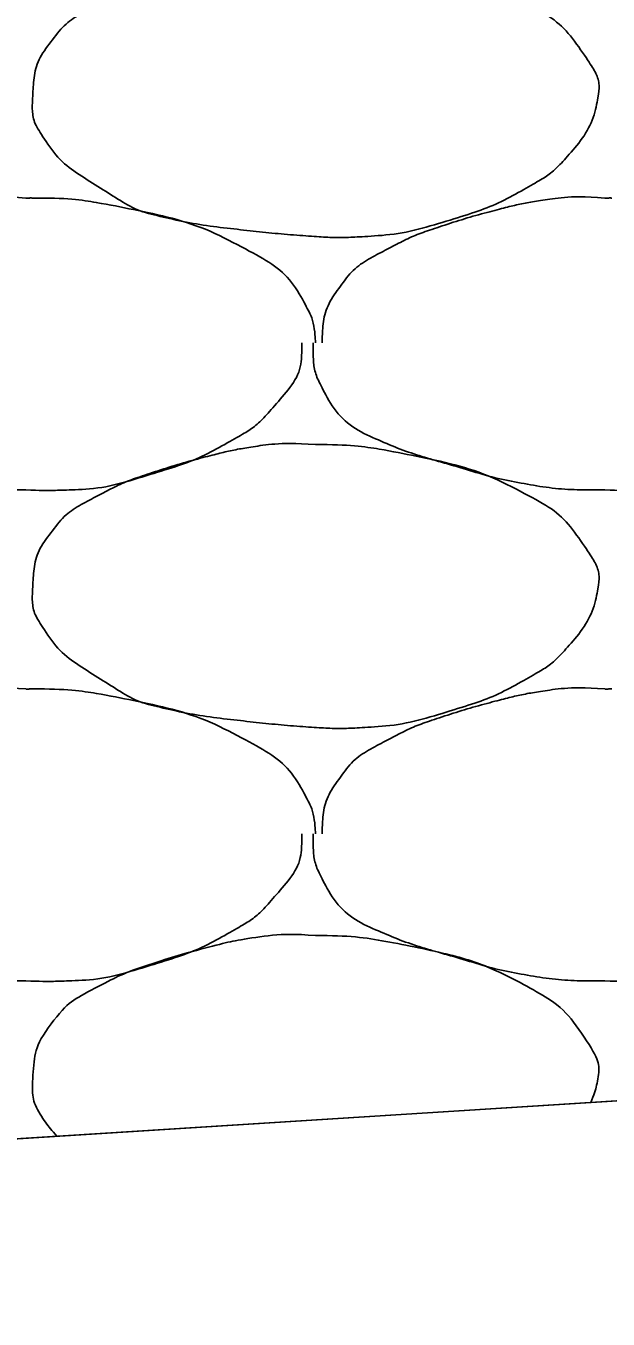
# Model space of a CAD drawing. Extents: x 1373719 to 1374161, y 379835 to 380167.
# Drawn here: x 1373980.863 to 1373981.326, y 379923.491 to 379924.52 of the extents above; entities that cross this region are included whole.
import ezdxf

# ---------------------------------------------------------------- set-up
doc = ezdxf.new("R2010")
doc.units = 0
doc.layers.add('Aggregate Base Course', color=7, linetype='Continuous')
doc.layers.add('SIGNATURE', color=7, linetype='Continuous')

msp = doc.modelspace()

# ---------------------------------------------------------------- linework, layer by layer
msp.add_line((1373962.0249, 379922.4466), (1373986.3251, 379923.9801))
at = {"layer": 'Aggregate Base Course'}
for points, degree in [([(1373981.0936, 379924.5778), (1373981.12, 379924.5781), (1373981.1464, 379924.5742), (1373981.1728, 379924.5688), (1373981.205, 379924.5622), (1373981.2347, 379924.5524), (1373981.2646, 379924.5364), (1373981.2845, 379924.5257), (1373981.2982, 379924.5112), (1373981.3114, 379924.4914), (1373981.3171, 379924.4828), (1373981.3201, 379924.473), (1373981.3186, 379924.4644), (1373981.3155, 379924.4475), (1373981.3067, 379924.4307), (1373981.2934, 379924.4158), (1373981.285, 379924.4064), (1373981.2766, 379924.4), (1373981.2664, 379924.3942), (1373981.2483, 379924.3839), (1373981.2304, 379924.3752), (1373981.2106, 379924.369), (1373981.185, 379924.3609), (1373981.1595, 379924.3544), (1373981.1332, 379924.3528), (1373981.12, 379924.352), (1373981.1068, 379924.3519), (1373981.0936, 379924.3528), (1373981.0738, 379924.3541), (1373981.054, 379924.356), (1373981.0342, 379924.3582), (1373981.0124, 379924.3606), (1373980.9909, 379924.364), (1373980.9694, 379924.369), (1373980.9517, 379924.3731), (1373980.9366, 379924.3825), (1373980.9208, 379924.3924), (1373980.9029, 379924.4036), (1373980.8884, 379924.4145), (1373980.8758, 379924.4338), (1373980.8693, 379924.4437), (1373980.868, 379924.4543), (1373980.8686, 379924.4644), (1373980.8694, 379924.479), (1373980.8725, 379924.4937), (1373980.883, 379924.5076), (1373980.8936, 379924.5216), (1373980.9052, 379924.5292), (1373980.919, 379924.5364), (1373980.9308, 379924.5426), (1373980.9425, 379924.5484), (1373980.955, 379924.5526), (1373980.9729, 379924.5586), (1373980.9907, 379924.564), (1373981.009, 379924.5688), (1373981.0203, 379924.5717), (1373981.0316, 379924.5742), (1373981.0432, 379924.576), (1373981.0599, 379924.5786), (1373981.0769, 379924.5792), (1373981.0936, 379924.5778)], 3), ([(1373980.6382, 379924.2682), (1373980.6382, 379924.2688), (1373980.6382, 379924.2694), (1373980.6382, 379924.27), (1373980.6385, 379924.2852), (1373980.6428, 379924.2997), (1373980.6526, 379924.3132), (1373980.6625, 379924.3268), (1373980.6748, 379924.3348), (1373980.6886, 379924.342), (1373980.7004, 379924.3482), (1373980.7121, 379924.354), (1373980.7246, 379924.3582), (1373980.7425, 379924.3642), (1373980.7603, 379924.3696), (1373980.7786, 379924.3744), (1373980.7899, 379924.3773), (1373980.8012, 379924.3798), (1373980.8128, 379924.3816), (1373980.8295, 379924.3842), (1373980.8465, 379924.3848), (1373980.8632, 379924.3834)], 3), ([(1373980.8632, 379924.3834), (1373980.865, 379924.3833), (1373980.8668, 379924.3835), (1373980.8686, 379924.3834)], 2), ([(1373980.8686, 379924.3834), (1373980.895, 379924.3837), (1373980.9214, 379924.3798), (1373980.9478, 379924.3744), (1373980.98, 379924.3678), (1373981.0097, 379924.358), (1373981.0396, 379924.342), (1373981.0595, 379924.3313), (1373981.0754, 379924.3174), (1373981.0864, 379924.297), (1373981.0911, 379924.2882), (1373981.0929, 379924.2793), (1373981.0936, 379924.27), (1373981.0936, 379924.2694), (1373981.0937, 379924.2688), (1373981.0936, 379924.2682)], 3), ([(1373981.099, 379924.2682), (1373981.099, 379924.2688), (1373981.099, 379924.2694), (1373981.099, 379924.27), (1373981.0993, 379924.2852), (1373981.1036, 379924.2997), (1373981.1134, 379924.3132), (1373981.1233, 379924.3268), (1373981.1356, 379924.3348), (1373981.1494, 379924.342), (1373981.1612, 379924.3482), (1373981.1729, 379924.354), (1373981.1854, 379924.3582), (1373981.2033, 379924.3642), (1373981.2211, 379924.3696), (1373981.2394, 379924.3744), (1373981.2507, 379924.3773), (1373981.262, 379924.3798), (1373981.2736, 379924.3816), (1373981.2903, 379924.3842), (1373981.3073, 379924.3848), (1373981.324, 379924.3834)], 3), ([(1373981.324, 379924.3834), (1373981.3258, 379924.3833), (1373981.3276, 379924.3835), (1373981.3294, 379924.3834)], 2), ([(1373980.8632, 379924.1512), (1373980.8608, 379924.1512), (1373980.8584, 379924.1512), (1373980.856, 379924.1512), (1373980.8361, 379924.1512), (1373980.8163, 379924.153), (1373980.7966, 379924.1566), (1373980.7756, 379924.1604), (1373980.7555, 379924.1668), (1373980.735, 379924.1727), (1373980.7174, 379924.1777), (1373980.7003, 379924.1834), (1373980.6832, 379924.1908), (1373980.6641, 379924.199), (1373980.6483, 379924.2128), (1373980.6382, 379924.2322), (1373980.633, 379924.2422), (1373980.631, 379924.2523), (1373980.631, 379924.2628), (1373980.631, 379924.2646), (1373980.631, 379924.2664), (1373980.631, 379924.2682)], 3), ([(1373981.0828, 379924.2682), (1373981.0828, 379924.2664), (1373981.0829, 379924.2646), (1373981.0828, 379924.2628), (1373981.0821, 379924.2445), (1373981.0705, 379924.2287), (1373981.0576, 379924.2142), (1373981.0494, 379924.205), (1373981.0408, 379924.1984), (1373981.0306, 379924.1926), (1373981.0125, 379924.1823), (1373980.9946, 379924.1736), (1373980.9748, 379924.1674), (1373980.9492, 379924.1593), (1373980.9237, 379924.1522), (1373980.8974, 379924.1512), (1373980.886, 379924.1507), (1373980.8746, 379924.1507), (1373980.8632, 379924.1512)], 3), ([(1373981.324, 379924.1512), (1373981.3216, 379924.1512), (1373981.3192, 379924.1512), (1373981.3168, 379924.1512), (1373981.2969, 379924.1512), (1373981.2771, 379924.153), (1373981.2574, 379924.1566), (1373981.2364, 379924.1604), (1373981.2163, 379924.1668), (1373981.1958, 379924.1727), (1373981.1782, 379924.1777), (1373981.1611, 379924.1834), (1373981.144, 379924.1908), (1373981.1249, 379924.199), (1373981.1091, 379924.2128), (1373981.099, 379924.2322), (1373981.0938, 379924.2422), (1373981.0918, 379924.2523), (1373981.0918, 379924.2628), (1373981.0918, 379924.2646), (1373981.0918, 379924.2664), (1373981.0918, 379924.2682)], 3), ([(1373981.5436, 379924.2682), (1373981.5436, 379924.2664), (1373981.5437, 379924.2646), (1373981.5436, 379924.2628), (1373981.5429, 379924.2445), (1373981.5313, 379924.2287), (1373981.5184, 379924.2142), (1373981.5102, 379924.205), (1373981.5016, 379924.1984), (1373981.4914, 379924.1926), (1373981.4733, 379924.1823), (1373981.4554, 379924.1736), (1373981.4356, 379924.1674), (1373981.41, 379924.1593), (1373981.3845, 379924.1522), (1373981.3582, 379924.1512), (1373981.3468, 379924.1507), (1373981.3354, 379924.1507), (1373981.324, 379924.1512)], 3), ([(1373981.0936, 379924.1872), (1373981.12, 379924.1875), (1373981.1464, 379924.1836), (1373981.1728, 379924.1782), (1373981.205, 379924.1716), (1373981.2347, 379924.1618), (1373981.2646, 379924.1458), (1373981.2845, 379924.1351), (1373981.2982, 379924.1206), (1373981.3114, 379924.1008), (1373981.3171, 379924.0922), (1373981.3201, 379924.0824), (1373981.3186, 379924.0738), (1373981.3155, 379924.0569), (1373981.3067, 379924.0401), (1373981.2934, 379924.0252), (1373981.285, 379924.0158), (1373981.2766, 379924.0094), (1373981.2664, 379924.0036), (1373981.2483, 379923.9933), (1373981.2304, 379923.9846), (1373981.2106, 379923.9784), (1373981.185, 379923.9703), (1373981.1595, 379923.9638), (1373981.1332, 379923.9622), (1373981.12, 379923.9614), (1373981.1068, 379923.9613), (1373981.0936, 379923.9622), (1373981.0738, 379923.9635), (1373981.054, 379923.9654), (1373981.0342, 379923.9676), (1373981.0124, 379923.97), (1373980.9909, 379923.9734), (1373980.9694, 379923.9784), (1373980.9517, 379923.9825), (1373980.9366, 379923.9919), (1373980.9208, 379924.0018), (1373980.9029, 379924.013), (1373980.8884, 379924.0239), (1373980.8758, 379924.0432), (1373980.8693, 379924.0531), (1373980.868, 379924.0637), (1373980.8686, 379924.0738), (1373980.8694, 379924.0884), (1373980.8725, 379924.1031), (1373980.883, 379924.117), (1373980.8936, 379924.131), (1373980.9052, 379924.1386), (1373980.919, 379924.1458), (1373980.9308, 379924.152), (1373980.9425, 379924.1578), (1373980.955, 379924.162), (1373980.9729, 379924.168), (1373980.9907, 379924.1734), (1373981.009, 379924.1782), (1373981.0203, 379924.1811), (1373981.0316, 379924.1836), (1373981.0432, 379924.1854), (1373981.0599, 379924.188), (1373981.0769, 379924.1886), (1373981.0936, 379924.1872)], 3), ([(1373980.6382, 379923.8776), (1373980.6382, 379923.8782), (1373980.6382, 379923.8788), (1373980.6382, 379923.8794), (1373980.6385, 379923.8946), (1373980.6428, 379923.9091), (1373980.6526, 379923.9226), (1373980.6625, 379923.9362), (1373980.6748, 379923.9442), (1373980.6886, 379923.9514), (1373980.7004, 379923.9576), (1373980.7121, 379923.9634), (1373980.7246, 379923.9676), (1373980.7425, 379923.9736), (1373980.7603, 379923.979), (1373980.7786, 379923.9838), (1373980.7899, 379923.9867), (1373980.8012, 379923.9892), (1373980.8128, 379923.991), (1373980.8295, 379923.9936), (1373980.8465, 379923.9942), (1373980.8632, 379923.9928)], 3), ([(1373980.8632, 379923.9928), (1373980.865, 379923.9927), (1373980.8668, 379923.9929), (1373980.8686, 379923.9928)], 2), ([(1373980.8686, 379923.9928), (1373980.895, 379923.9931), (1373980.9214, 379923.9892), (1373980.9478, 379923.9838), (1373980.98, 379923.9772), (1373981.0097, 379923.9674), (1373981.0396, 379923.9514), (1373981.0595, 379923.9407), (1373981.0754, 379923.9268), (1373981.0864, 379923.9064), (1373981.0911, 379923.8976), (1373981.0929, 379923.8887), (1373981.0936, 379923.8794), (1373981.0936, 379923.8788), (1373981.0937, 379923.8782), (1373981.0936, 379923.8776)], 3), ([(1373981.099, 379923.8776), (1373981.099, 379923.8782), (1373981.099, 379923.8788), (1373981.099, 379923.8794), (1373981.0993, 379923.8946), (1373981.1036, 379923.9091), (1373981.1134, 379923.9226), (1373981.1233, 379923.9362), (1373981.1356, 379923.9442), (1373981.1494, 379923.9514), (1373981.1612, 379923.9576), (1373981.1729, 379923.9634), (1373981.1854, 379923.9676), (1373981.2033, 379923.9736), (1373981.2211, 379923.979), (1373981.2394, 379923.9838), (1373981.2507, 379923.9867), (1373981.262, 379923.9892), (1373981.2736, 379923.991), (1373981.2903, 379923.9936), (1373981.3073, 379923.9942), (1373981.324, 379923.9928)], 3), ([(1373981.324, 379923.9928), (1373981.3258, 379923.9927), (1373981.3276, 379923.9929), (1373981.3294, 379923.9928)], 2), ([(1373980.8632, 379923.7606), (1373980.8608, 379923.7606), (1373980.8584, 379923.7606), (1373980.856, 379923.7606), (1373980.8361, 379923.7606), (1373980.8163, 379923.7624), (1373980.7966, 379923.766), (1373980.7756, 379923.7698), (1373980.7555, 379923.7762), (1373980.735, 379923.7821), (1373980.7174, 379923.7871), (1373980.7003, 379923.7928), (1373980.6832, 379923.8002), (1373980.6641, 379923.8084), (1373980.6483, 379923.8222), (1373980.6382, 379923.8416), (1373980.633, 379923.8516), (1373980.631, 379923.8617), (1373980.631, 379923.8722), (1373980.631, 379923.874), (1373980.631, 379923.8758), (1373980.631, 379923.8776)], 3), ([(1373981.0828, 379923.8776), (1373981.0828, 379923.8758), (1373981.0829, 379923.874), (1373981.0828, 379923.8722), (1373981.0821, 379923.8539), (1373981.0705, 379923.8381), (1373981.0576, 379923.8236), (1373981.0494, 379923.8144), (1373981.0408, 379923.8078), (1373981.0306, 379923.802), (1373981.0125, 379923.7917), (1373980.9946, 379923.783), (1373980.9748, 379923.7768), (1373980.9492, 379923.7687), (1373980.9237, 379923.7616), (1373980.8974, 379923.7606), (1373980.886, 379923.7601), (1373980.8746, 379923.7601), (1373980.8632, 379923.7606)], 3), ([(1373981.324, 379923.7606), (1373981.3216, 379923.7606), (1373981.3192, 379923.7606), (1373981.3168, 379923.7606), (1373981.2969, 379923.7606), (1373981.2771, 379923.7624), (1373981.2574, 379923.766), (1373981.2364, 379923.7698), (1373981.2163, 379923.7762), (1373981.1958, 379923.7821), (1373981.1782, 379923.7871), (1373981.1611, 379923.7928), (1373981.144, 379923.8002), (1373981.1249, 379923.8084), (1373981.1091, 379923.8222), (1373981.099, 379923.8416), (1373981.0938, 379923.8516), (1373981.0918, 379923.8617), (1373981.0918, 379923.8722), (1373981.0918, 379923.874), (1373981.0918, 379923.8758), (1373981.0918, 379923.8776)], 3), ([(1373981.5436, 379923.8776), (1373981.5436, 379923.8758), (1373981.5437, 379923.874), (1373981.5436, 379923.8722), (1373981.5429, 379923.8539), (1373981.5313, 379923.8381), (1373981.5184, 379923.8236), (1373981.5102, 379923.8144), (1373981.5016, 379923.8078), (1373981.4914, 379923.802), (1373981.4733, 379923.7917), (1373981.4554, 379923.783), (1373981.4356, 379923.7768), (1373981.41, 379923.7687), (1373981.3845, 379923.7616), (1373981.3582, 379923.7606), (1373981.3468, 379923.7601), (1373981.3354, 379923.7601), (1373981.324, 379923.7606)], 3), ([(1373980.8879, 379923.637), (1373980.8837, 379923.6416), (1373980.8796, 379923.6467), (1373980.8693, 379923.6625), (1373980.868, 379923.6731), (1373980.8694, 379923.6978), (1373980.8725, 379923.7125), (1373980.8936, 379923.7404), (1373980.9052, 379923.748), (1373980.9308, 379923.7614), (1373980.9425, 379923.7672), (1373980.9729, 379923.7774), (1373980.9907, 379923.7828), (1373981.0203, 379923.7905), (1373981.0316, 379923.793), (1373981.0599, 379923.7974), (1373981.0769, 379923.798), (1373981.0936, 379923.7966)], 3), ([(1373981.0936, 379923.7966), (1373981.12, 379923.7969), (1373981.1464, 379923.793), (1373981.205, 379923.781), (1373981.2347, 379923.7712), (1373981.2845, 379923.7445), (1373981.2982, 379923.73), (1373981.3171, 379923.7016), (1373981.3201, 379923.6918), (1373981.3174, 379923.6767), (1373981.3154, 379923.6702), (1373981.3126, 379923.6638)], 3)]:
    msp.add_open_spline(points, degree=degree, dxfattribs=at)
at = {"layer": 'SIGNATURE'}
msp.add_lwpolyline([(1373980.4544, 379925.1424), (1373981.5249, 379925.2099), (1373981.1765, 379925.5582), (1373981.5249, 379925.5802), (1373986.3251, 379923.9801), (1373979.0862, 379923.5233), (1373980.4544, 379925.1424)], dxfattribs=at)

doc.saveas('drawing.dxf')
